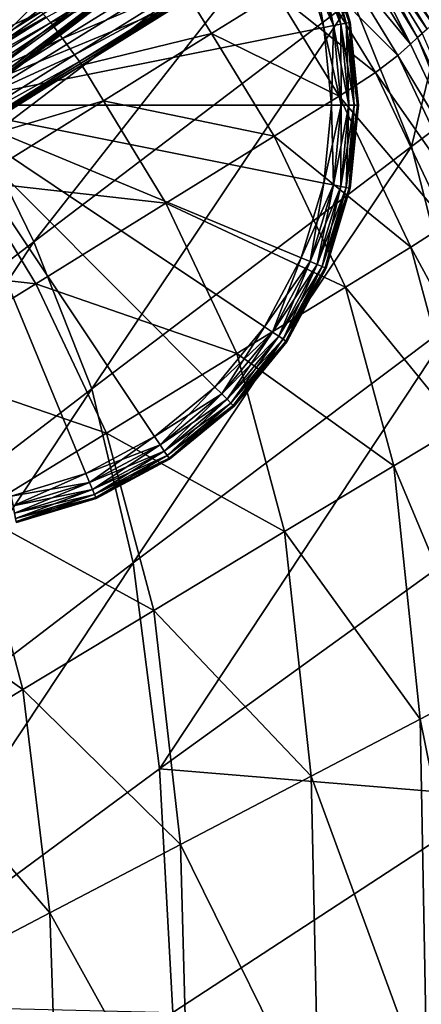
# Model space of a CAD drawing. Header units: millimetres. Extents: x 2387 to 13955, y -4964 to 364.
# Tile 347 of 656: x 7017 to 7051, y -4481 to -4397. Entities that reach past the tile are written whole.
import ezdxf

# ---------------------------------------------------------------- set-up
doc = ezdxf.new("R2010")
doc.units = ezdxf.units.MM
doc.header["$MEASUREMENT"] = 0
doc.layers.add('Predefinito', color=7, linetype='Continuous', true_color=0x000000)

msp = doc.modelspace()

# ---------------------------------------------------------------- linework, layer by layer
at = {"layer": 'Predefinito'}
for points in [[(7015.987, -4371.096), (7022.366, -4373.031), (7009.354, -4404.446)], [(7022.366, -4373.031, 12), (7015.987, -4371.096, 12), (7009.354, -4404.446, 12)], [(7022.366, -4373.031), (7028.245, -4376.173), (7009.354, -4404.446)], [(7028.245, -4376.173, 12), (7022.366, -4373.031, 12), (7009.354, -4404.446, 12)], [(7028.245, -4376.173), (7033.398, -4380.402), (7009.354, -4404.446)], [(7033.398, -4380.402, 12), (7028.245, -4376.173, 12), (7009.354, -4404.446, 12)], [(7005.785, -4396.992, 608.036), (7006.214, -4397.57, 608.068), (7033.453, -4376.888, 730.443)], [(7034.691, -4378.108, 730.455), (7033.453, -4376.888, 730.443), (7006.214, -4397.57, 608.068)], [(7006.214, -4397.57, 608.068), (7007.451, -4398.791, 608.078), (7034.691, -4378.108, 730.455)], [(7036.154, -4379.07, 730.364), (7034.691, -4378.108, 730.455), (7007.451, -4398.791, 608.078)], [(7008.919, -4399.749, 608), (7010.038, -4399.539, 607.764), (7037.261, -4378.871, 730.091)], [(7037.261, -4378.871, 730.091), (7036.154, -4379.07, 730.364), (7008.919, -4399.749, 608)], [(7010.038, -4399.539, 607.764), (7010.52, -4399.153, 607.606), (7037.735, -4378.492, 729.908)], [(7037.735, -4378.492, 729.908), (7037.261, -4378.871, 730.091), (7010.038, -4399.539, 607.764)], [(7036.966, -4379.989, 730.364), (7037.3, -4378.916, 730.091), (7010.078, -4399.584, 607.764)], [(7010.52, -4399.153, 607.606), (7010.078, -4399.584, 607.764), (7037.3, -4378.916, 730.091)], [(7037.3, -4378.916, 730.091), (7037.735, -4378.492, 729.908), (7010.52, -4399.153, 607.606)], [(7007.451, -4398.791, 608.078), (7008.919, -4399.749, 608), (7036.154, -4379.07, 730.364)], [(7033.398, -4380.402), (7037.627, -4385.555), (7009.354, -4404.446)], [(7037.627, -4385.555, 12), (7033.398, -4380.402, 12), (7009.354, -4404.446, 12)], [(7037.741, -4381.56, 730.456), (7036.966, -4379.989, 730.364), (7009.731, -4400.668, 608)], [(7010.078, -4399.584, 607.764), (7009.731, -4400.668, 608), (7036.966, -4379.989, 730.364)], [(7009.731, -4400.668, 608), (7010.501, -4402.243, 608.078), (7037.741, -4381.56, 730.456)], [(7038.799, -4382.94, 730.443), (7037.741, -4381.56, 730.456), (7010.501, -4402.243, 608.078)], [(7010.501, -4402.243, 608.078), (7011.56, -4403.622, 608.068), (7038.799, -4382.94, 730.443)], [(7039.318, -4383.438, 730.405), (7038.799, -4382.94, 730.443), (7011.56, -4403.622, 608.068)], [(7011.56, -4403.622, 608.068), (7012.08, -4404.119, 608.035), (7039.318, -4383.438, 730.405)], [(7039.493, -4383.543, 730.38), (7039.318, -4383.438, 730.405), (7012.08, -4404.119, 608.035)], [(7012.08, -4404.119, 608.035), (7012.257, -4404.224, 608.013), (7039.493, -4383.543, 730.38)], [(7039.522, -4383.746, 730.405), (7039.493, -4383.543, 730.38), (7012.257, -4404.224, 608.013)], [(7012.257, -4404.224, 608.013), (7012.285, -4404.427, 608.035), (7039.522, -4383.746, 730.405)], [(7040.909, -4386.787, 730.443), (7039.522, -4383.746, 730.405), (7012.285, -4404.427, 608.035)], [(7037.627, -4385.555), (7040.769, -4391.433), (7009.354, -4404.446)], [(7040.769, -4391.433, 12), (7037.627, -4385.555, 12), (7009.354, -4404.446, 12)], [(7012.285, -4404.427, 608.035), (7013.67, -4407.47, 608.068), (7040.909, -4386.787, 730.443)], [(7040.909, -4386.787, 730.443), (7013.67, -4407.47, 608.068), (7017.919, -4416.093, 608.078)], [(7017.919, -4416.093, 608.078), (7045.159, -4395.411, 730.455), (7040.909, -4386.787, 730.443)], [(7055.063, -4387.897, 775.663), (7045.159, -4395.411, 730.455), (7050.202, -4407.967, 730.455)], [(7050.202, -4407.967, 730.455), (7060.216, -4400.453, 775.663), (7055.063, -4387.897, 775.663)], [(7046.107, -4389.136, 13.471), (7046.584, -4388.708, 13.423), (7052, -4397.519, 13.384)], [(7052.565, -4397.014, 13.477), (7052, -4397.519, 13.384), (7046.584, -4388.708, 13.423)], [(7050.099, -4399.223, 12.873), (7044.706, -4390.403, 12.917), (7045.307, -4389.856, 13.256)], [(7050.703, -4398.672, 13.212), (7045.307, -4389.856, 13.256), (7045.689, -4389.51, 13.477)], [(7045.307, -4389.856, 13.256), (7050.703, -4398.672, 13.212), (7050.099, -4399.223, 12.873)], [(7045.689, -4389.51, 13.477), (7046.107, -4389.136, 13.471), (7051.515, -4397.945, 13.43)], [(7051.515, -4397.945, 13.43), (7051.089, -4398.321, 13.434), (7045.689, -4389.51, 13.477)], [(7045.689, -4389.51, 13.477), (7051.089, -4398.321, 13.434), (7050.703, -4398.672, 13.212)], [(7052, -4397.519, 13.384), (7051.515, -4397.945, 13.43), (7046.107, -4389.136, 13.471)], [(7042.131, -4390.869, 0.32), (7042.556, -4390.693, 0.72), (7044.601, -4397.435, 0.72)], [(7042.556, -4390.693, 11.28), (7042.131, -4390.869, 11.68), (7044.15, -4397.525, 11.68)], [(7042.556, -4390.693, 0.72), (7042.812, -4390.587, 1.28), (7044.872, -4397.381, 1.28)], [(7042.812, -4390.587, 10.72), (7042.556, -4390.693, 11.28), (7044.601, -4397.435, 11.28)], [(7044.872, -4397.381, 1.28), (7044.601, -4397.435, 0.72), (7042.556, -4390.693, 0.72)], [(7044.15, -4397.525, 11.68), (7044.601, -4397.435, 11.28), (7042.556, -4390.693, 11.28)], [(7042.812, -4390.587, 1.28), (7042.897, -4390.552, 2), (7044.963, -4397.363, 2)], [(7042.897, -4390.552, 10), (7042.812, -4390.587, 10.72), (7044.872, -4397.381, 10.72)], [(7044.963, -4397.363, 2), (7044.872, -4397.381, 1.28), (7042.812, -4390.587, 1.28)], [(7044.601, -4397.435, 11.28), (7044.872, -4397.381, 10.72), (7042.812, -4390.587, 10.72)], [(7044.963, -4397.363, 2), (7042.897, -4390.552, 2), (7042.897, -4390.552, 6)], [(7042.897, -4390.552, 6), (7044.963, -4397.363, 6), (7044.963, -4397.363, 2)], [(7044.963, -4397.363, 6), (7042.897, -4390.552, 6), (7042.897, -4390.552, 10)], [(7042.897, -4390.552, 10), (7044.963, -4397.363, 10), (7044.963, -4397.363, 6)], [(7044.872, -4397.381, 10.72), (7044.963, -4397.363, 10), (7042.897, -4390.552, 10)], [(7043.629, -4391.38, 12.568), (7044.706, -4390.403, 12.917), (7050.099, -4399.223, 12.873)], [(7040.769, -4391.433), (7042.704, -4397.812), (7009.354, -4404.446)], [(7042.704, -4397.812, 12), (7040.769, -4391.433, 12), (7009.354, -4404.446, 12)], [(7040.769, -4391.433), (7041.535, -4391.116, 0.08), (7043.517, -4397.651, 0.08)], [(7041.535, -4391.116, 11.92), (7040.769, -4391.433, 12), (7042.704, -4397.812, 12)], [(7043.517, -4397.651, 0.08), (7042.704, -4397.812), (7040.769, -4391.433)], [(7041.535, -4391.116, 0.08), (7042.131, -4390.869, 0.32), (7044.15, -4397.525, 0.32)], [(7042.131, -4390.869, 11.68), (7041.535, -4391.116, 11.92), (7043.517, -4397.651, 11.92)], [(7044.15, -4397.525, 0.32), (7043.517, -4397.651, 0.08), (7041.535, -4391.116, 0.08)], [(7042.704, -4397.812, 12), (7043.517, -4397.651, 11.92), (7041.535, -4391.116, 11.92)], [(7041.722, -4392.848, 12.303), (7043.629, -4391.38, 12.568), (7049.021, -4400.194, 12.524)], [(7044.601, -4397.435, 0.72), (7044.15, -4397.525, 0.32), (7042.131, -4390.869, 0.32)], [(7043.517, -4397.651, 11.92), (7044.15, -4397.525, 11.68), (7042.131, -4390.869, 11.68)], [(7050.099, -4399.223, 12.873), (7049.021, -4400.194, 12.524), (7043.629, -4391.38, 12.568)], [(7028.569, -4391.649, 12.487), (7019.366, -4397.392, 12.487), (7018.992, -4396.943, 13.435)], [(7019.366, -4397.392, 12.487), (7028.569, -4391.649, 12.487), (7029.592, -4393.003, 12.171)], [(7029.592, -4393.003, 12.171), (7020.381, -4398.753, 12.171), (7019.366, -4397.392, 12.487)], [(7020.381, -4398.753, 12.171), (7029.592, -4393.003, 12.171), (7030.62, -4394.404, 12.214)], [(7038.627, -4394.868, 12.214), (7041.722, -4392.848, 12.303), (7047.108, -4401.652, 12.259)], [(7049.021, -4400.194, 12.524), (7047.108, -4401.652, 12.259), (7041.722, -4392.848, 12.303)], [(7005.016, -4401.007, 12.214), (7016.069, -4394.104, 12.214), (7017.33, -4395.297, 12.171)], [(7030.62, -4394.404, 12.214), (7021.409, -4400.154, 12.214), (7020.381, -4398.753, 12.171)], [(7021.409, -4400.154, 12.214), (7030.62, -4394.404, 12.214), (7031.029, -4394.975, 12.345)], [(7038.627, -4394.868, 12.214), (7033.094, -4398.313, 12.214), (7031.237, -4395.284, 12.345)], [(7033.094, -4398.313, 12.214), (7038.627, -4394.868, 12.214), (7044.003, -4403.662, 12.171)], [(7047.108, -4401.652, 12.259), (7044.003, -4403.662, 12.171), (7038.627, -4394.868, 12.214)], [(7017.33, -4395.297, 12.171), (7006.278, -4402.199, 12.171), (7005.016, -4401.007, 12.214)], [(7006.278, -4402.199, 12.171), (7017.33, -4395.297, 12.171), (7018.553, -4396.471, 12.487)], [(7045.159, -4395.411, 730.455), (7017.919, -4416.093, 608.078), (7022.885, -4428.649, 608.078)], [(7031.029, -4394.975, 12.345), (7021.821, -4400.723, 12.345), (7021.409, -4400.154, 12.214)], [(7021.821, -4400.723, 12.345), (7031.029, -4394.975, 12.345), (7031.131, -4395.131, 12.432)], [(7031.131, -4395.131, 12.432), (7021.925, -4400.877, 12.432), (7021.821, -4400.723, 12.345)], [(7021.925, -4400.877, 12.432), (7031.131, -4395.131, 12.432), (7031.237, -4395.284, 12.345)], [(7031.237, -4395.284, 12.345), (7022.028, -4401.032, 12.345), (7021.925, -4400.877, 12.432)], [(7022.028, -4401.032, 12.345), (7031.237, -4395.284, 12.345), (7033.094, -4398.313, 12.214)], [(7022.885, -4428.649, 608.078), (7050.202, -4407.967, 730.455), (7045.159, -4395.411, 730.455)], [(7018.553, -4396.471, 12.487), (7007.51, -4403.364, 12.487), (7006.278, -4402.199, 12.171)], [(7007.51, -4403.364, 12.487), (7018.553, -4396.471, 12.487), (7018.952, -4396.898, 13.435)], [(7018.952, -4396.898, 13.435), (7007.936, -4403.766, 13.435), (7007.51, -4403.364, 12.487)], [(7007.936, -4403.766, 13.435), (7018.952, -4396.898, 13.435), (7018.956, -4396.935, 14.068)], [(7018.956, -4396.935, 14.068), (7007.957, -4403.788, 14.068), (7007.936, -4403.766, 13.435)], [(7007.957, -4403.788, 14.068), (7018.956, -4396.935, 14.068), (7018.992, -4396.943, 13.435)], [(7018.992, -4396.943, 13.435), (7007.976, -4403.811, 13.435), (7007.957, -4403.788, 14.068)], [(7007.976, -4403.811, 13.435), (7018.992, -4396.943, 13.435), (7019.366, -4397.392, 12.487)], [(7019.366, -4397.392, 12.487), (7008.323, -4404.284, 12.487), (7007.976, -4403.811, 13.435)], [(7008.323, -4404.284, 12.487), (7019.366, -4397.392, 12.487), (7020.381, -4398.753, 12.171)], [(7044.601, -4397.435, 0.72), (7044.872, -4397.381, 1.28), (7045.568, -4404.446, 1.28)], [(7044.872, -4397.381, 10.72), (7044.601, -4397.435, 11.28), (7045.292, -4404.446, 11.28)], [(7044.872, -4397.381, 1.28), (7044.963, -4397.363, 2), (7045.66, -4404.446, 2)], [(7044.963, -4397.363, 10), (7044.872, -4397.381, 10.72), (7045.568, -4404.446, 10.72)], [(7045.66, -4404.446, 2), (7045.568, -4404.446, 1.28), (7044.872, -4397.381, 1.28)], [(7045.292, -4404.446, 11.28), (7045.568, -4404.446, 10.72), (7044.872, -4397.381, 10.72)], [(7045.66, -4404.446, 2), (7044.963, -4397.363, 2), (7044.963, -4397.363, 6)], [(7044.963, -4397.363, 6), (7045.66, -4404.446, 6), (7045.66, -4404.446, 2)], [(7045.66, -4404.446, 6), (7044.963, -4397.363, 6), (7044.963, -4397.363, 10)], [(7044.963, -4397.363, 10), (7045.66, -4404.446, 10), (7045.66, -4404.446, 6)], [(7045.568, -4404.446, 10.72), (7045.66, -4404.446, 10), (7044.963, -4397.363, 10)], [(7042.704, -4397.812), (7043.357, -4404.446), (7009.354, -4404.446)], [(7043.357, -4404.446, 12), (7042.704, -4397.812, 12), (7009.354, -4404.446, 12)], [(7042.704, -4397.812), (7043.517, -4397.651, 0.08), (7044.186, -4404.446, 0.08)], [(7043.517, -4397.651, 11.92), (7042.704, -4397.812, 12), (7043.357, -4404.446, 12)], [(7044.186, -4404.446, 0.08), (7043.357, -4404.446), (7042.704, -4397.812)], [(7043.357, -4404.446, 12), (7044.186, -4404.446, 11.92), (7043.517, -4397.651, 11.92)], [(7043.517, -4397.651, 0.08), (7044.15, -4397.525, 0.32), (7044.831, -4404.446, 0.32)], [(7044.15, -4397.525, 11.68), (7043.517, -4397.651, 11.92), (7044.186, -4404.446, 11.92)], [(7044.831, -4404.446, 0.32), (7044.186, -4404.446, 0.08), (7043.517, -4397.651, 0.08)], [(7044.15, -4397.525, 0.32), (7044.601, -4397.435, 0.72), (7045.292, -4404.446, 0.72)], [(7044.601, -4397.435, 11.28), (7044.15, -4397.525, 11.68), (7044.831, -4404.446, 11.68)], [(7045.292, -4404.446, 0.72), (7044.831, -4404.446, 0.32), (7044.15, -4397.525, 0.32)], [(7044.186, -4404.446, 11.92), (7044.831, -4404.446, 11.68), (7044.15, -4397.525, 11.68)], [(7045.568, -4404.446, 1.28), (7045.292, -4404.446, 0.72), (7044.601, -4397.435, 0.72)], [(7044.831, -4404.446, 11.68), (7045.292, -4404.446, 11.28), (7044.601, -4397.435, 11.28)], [(7020.381, -4398.753, 12.171), (7009.328, -4405.653, 12.171), (7008.323, -4404.284, 12.487)], [(7009.328, -4405.653, 12.171), (7020.381, -4398.753, 12.171), (7021.409, -4400.154, 12.214)], [(7033.094, -4398.313, 12.214), (7023.871, -4404.054, 12.214), (7022.028, -4401.032, 12.345)], [(7023.871, -4404.054, 12.214), (7033.094, -4398.313, 12.214), (7038.45, -4407.093, 12.171)], [(7044.003, -4403.662, 12.171), (7038.45, -4407.093, 12.171), (7033.094, -4398.313, 12.214)], [(7056.233, -4412.16, 12.867), (7050.099, -4399.223, 12.873), (7050.703, -4398.672, 13.212)], [(7056.844, -4411.603, 13.208), (7050.703, -4398.672, 13.212), (7051.089, -4398.321, 13.434)], [(7050.703, -4398.672, 13.212), (7056.844, -4411.603, 13.208), (7056.233, -4412.16, 12.867)], [(7049.021, -4400.194, 12.524), (7050.099, -4399.223, 12.873), (7056.233, -4412.16, 12.867)], [(7021.409, -4400.154, 12.214), (7010.356, -4407.053, 12.214), (7009.328, -4405.653, 12.171)], [(7010.356, -4407.053, 12.214), (7021.409, -4400.154, 12.214), (7021.821, -4400.723, 12.345)], [(7021.821, -4400.723, 12.345), (7010.772, -4407.619, 12.345), (7010.356, -4407.053, 12.214)], [(7010.772, -4407.619, 12.345), (7021.821, -4400.723, 12.345), (7021.925, -4400.877, 12.432)], [(7047.108, -4401.652, 12.259), (7049.021, -4400.194, 12.524), (7055.157, -4413.119, 12.52)], [(7056.233, -4412.16, 12.867), (7055.157, -4413.119, 12.52), (7049.021, -4400.194, 12.524)], [(7060.216, -4400.453, 775.663), (7050.202, -4407.967, 730.455), (7053.97, -4422.808, 730.455)], [(7021.925, -4400.877, 12.432), (7010.878, -4407.772, 12.432), (7010.772, -4407.619, 12.345)], [(7010.878, -4407.772, 12.432), (7021.925, -4400.877, 12.432), (7022.028, -4401.032, 12.345)], [(7022.028, -4401.032, 12.345), (7010.978, -4407.929, 12.345), (7010.878, -4407.772, 12.432)], [(7010.978, -4407.929, 12.345), (7022.028, -4401.032, 12.345), (7023.871, -4404.054, 12.214)], [(7044.003, -4403.662, 12.171), (7047.108, -4401.652, 12.259), (7053.247, -4414.556, 12.258)], [(7055.157, -4413.119, 12.52), (7053.247, -4414.556, 12.258), (7047.108, -4401.652, 12.259)], [(7023.871, -4404.054, 12.214), (7012.805, -4410.944, 12.214), (7010.978, -4407.929, 12.345)], [(7012.805, -4410.944, 12.214), (7023.871, -4404.054, 12.214), (7029.196, -4412.81, 12.171)], [(7038.45, -4407.093, 12.171), (7029.196, -4412.81, 12.171), (7023.871, -4404.054, 12.214)], [(7038.45, -4407.093, 12.171), (7044.003, -4403.662, 12.171), (7050.133, -4416.548, 12.171)], [(7053.247, -4414.556, 12.258), (7050.133, -4416.548, 12.171), (7044.003, -4403.662, 12.171)], [(7022.366, -4435.861), (7015.987, -4437.797), (7009.354, -4404.446)], [(7028.245, -4432.719), (7022.366, -4435.861), (7009.354, -4404.446)], [(7033.398, -4428.49), (7028.245, -4432.719), (7009.354, -4404.446)], [(7037.627, -4423.338), (7033.398, -4428.49), (7009.354, -4404.446)], [(7040.769, -4417.459), (7037.627, -4423.338), (7009.354, -4404.446)], [(7042.704, -4411.08), (7040.769, -4417.459), (7009.354, -4404.446)], [(7043.357, -4404.446), (7042.704, -4411.08), (7009.354, -4404.446)], [(7015.987, -4437.797, 12), (7022.366, -4435.861, 12), (7009.354, -4404.446, 12)], [(7022.366, -4435.861, 12), (7028.245, -4432.719, 12), (7009.354, -4404.446, 12)], [(7028.245, -4432.719, 12), (7033.398, -4428.49, 12), (7009.354, -4404.446, 12)], [(7033.398, -4428.49, 12), (7037.627, -4423.338, 12), (7009.354, -4404.446, 12)], [(7037.627, -4423.338, 12), (7040.769, -4417.459, 12), (7009.354, -4404.446, 12)], [(7040.769, -4417.459, 12), (7042.704, -4411.08, 12), (7009.354, -4404.446, 12)], [(7042.704, -4411.08, 12), (7043.357, -4404.446, 12), (7009.354, -4404.446, 12)], [(7043.517, -4411.242, 0.08), (7042.704, -4411.08), (7043.357, -4404.446)], [(7042.704, -4411.08, 12), (7043.517, -4411.242, 11.92), (7044.186, -4404.446, 11.92)], [(7044.186, -4404.446, 11.92), (7043.357, -4404.446, 12), (7042.704, -4411.08, 12)], [(7043.357, -4404.446), (7044.186, -4404.446, 0.08), (7043.517, -4411.242, 0.08)], [(7044.15, -4411.367, 0.32), (7043.517, -4411.242, 0.08), (7044.186, -4404.446, 0.08)], [(7043.517, -4411.242, 11.92), (7044.15, -4411.367, 11.68), (7044.831, -4404.446, 11.68)], [(7044.831, -4404.446, 11.68), (7044.186, -4404.446, 11.92), (7043.517, -4411.242, 11.92)], [(7044.601, -4411.457, 0.72), (7044.15, -4411.367, 0.32), (7044.831, -4404.446, 0.32)], [(7044.186, -4404.446, 0.08), (7044.831, -4404.446, 0.32), (7044.15, -4411.367, 0.32)], [(7044.15, -4411.367, 11.68), (7044.601, -4411.457, 11.28), (7045.292, -4404.446, 11.28)], [(7045.292, -4404.446, 11.28), (7044.831, -4404.446, 11.68), (7044.15, -4411.367, 11.68)], [(7044.872, -4411.511, 1.28), (7044.601, -4411.457, 0.72), (7045.292, -4404.446, 0.72)], [(7044.831, -4404.446, 0.32), (7045.292, -4404.446, 0.72), (7044.601, -4411.457, 0.72)], [(7044.601, -4411.457, 11.28), (7044.872, -4411.511, 10.72), (7045.568, -4404.446, 10.72)], [(7045.568, -4404.446, 10.72), (7045.292, -4404.446, 11.28), (7044.601, -4411.457, 11.28)], [(7044.963, -4411.529, 2), (7044.872, -4411.511, 1.28), (7045.568, -4404.446, 1.28)], [(7044.872, -4411.511, 10.72), (7044.963, -4411.529, 10), (7045.66, -4404.446, 10)], [(7045.66, -4404.446, 10), (7045.568, -4404.446, 10.72), (7044.872, -4411.511, 10.72)], [(7045.292, -4404.446, 0.72), (7045.568, -4404.446, 1.28), (7044.872, -4411.511, 1.28)], [(7044.963, -4411.529, 2), (7045.66, -4404.446, 2), (7045.66, -4404.446, 6)], [(7045.66, -4404.446, 6), (7044.963, -4411.529, 6), (7044.963, -4411.529, 2)], [(7044.963, -4411.529, 6), (7045.66, -4404.446, 6), (7045.66, -4404.446, 10)], [(7045.66, -4404.446, 10), (7044.963, -4411.529, 10), (7044.963, -4411.529, 6)], [(7045.568, -4404.446, 1.28), (7045.66, -4404.446, 2), (7044.963, -4411.529, 2)], [(6990.826, -4436.776, 485.701), (7017.919, -4416.093, 608.078), (7013.67, -4407.47, 608.068)], [(7029.196, -4412.81, 12.171), (7038.45, -4407.093, 12.171), (7044.559, -4419.952, 12.171)], [(7050.133, -4416.548, 12.171), (7044.559, -4419.952, 12.171), (7038.45, -4407.093, 12.171)], [(7050.202, -4407.967, 730.455), (7022.885, -4428.649, 608.078), (7026.422, -4443.491, 608.078)], [(7026.422, -4443.491, 608.078), (7053.97, -4422.808, 730.455), (7050.202, -4407.967, 730.455)], [(7001.738, -4417.834, 12.214), (7012.805, -4410.944, 12.214), (7018.091, -4419.67, 12.171)], [(7029.196, -4412.81, 12.171), (7018.091, -4419.67, 12.171), (7012.805, -4410.944, 12.214)], [(7041.535, -4417.776, 0.08), (7040.769, -4417.459), (7042.704, -4411.08)], [(7043.517, -4411.242, 11.92), (7042.704, -4411.08, 12), (7040.769, -4417.459, 12)], [(7040.769, -4417.459, 12), (7041.535, -4417.776, 11.92), (7043.517, -4411.242, 11.92)], [(7042.704, -4411.08), (7043.517, -4411.242, 0.08), (7041.535, -4417.776, 0.08)], [(7042.131, -4418.023, 0.32), (7041.535, -4417.776, 0.08), (7043.517, -4411.242, 0.08)], [(7044.15, -4411.367, 11.68), (7043.517, -4411.242, 11.92), (7041.535, -4417.776, 11.92)], [(7041.535, -4417.776, 11.92), (7042.131, -4418.023, 11.68), (7044.15, -4411.367, 11.68)], [(7043.517, -4411.242, 0.08), (7044.15, -4411.367, 0.32), (7042.131, -4418.023, 0.32)], [(7042.556, -4418.199, 0.72), (7042.131, -4418.023, 0.32), (7044.15, -4411.367, 0.32)], [(7044.601, -4411.457, 11.28), (7044.15, -4411.367, 11.68), (7042.131, -4418.023, 11.68)], [(7042.131, -4418.023, 11.68), (7042.556, -4418.199, 11.28), (7044.601, -4411.457, 11.28)], [(7044.15, -4411.367, 0.32), (7044.601, -4411.457, 0.72), (7042.556, -4418.199, 0.72)], [(7042.812, -4418.305, 1.28), (7042.556, -4418.199, 0.72), (7044.601, -4411.457, 0.72)], [(7044.872, -4411.511, 10.72), (7044.601, -4411.457, 11.28), (7042.556, -4418.199, 11.28)], [(7042.556, -4418.199, 11.28), (7042.812, -4418.305, 10.72), (7044.872, -4411.511, 10.72)], [(7044.601, -4411.457, 0.72), (7044.872, -4411.511, 1.28), (7042.812, -4418.305, 1.28)], [(7042.897, -4418.34, 2), (7042.812, -4418.305, 1.28), (7044.872, -4411.511, 1.28)], [(7044.963, -4411.529, 10), (7044.872, -4411.511, 10.72), (7042.812, -4418.305, 10.72)], [(7042.812, -4418.305, 10.72), (7042.897, -4418.34, 10), (7044.963, -4411.529, 10)], [(7044.872, -4411.511, 1.28), (7044.963, -4411.529, 2), (7042.897, -4418.34, 2)], [(7042.897, -4418.34, 2), (7044.963, -4411.529, 2), (7044.963, -4411.529, 6)], [(7044.963, -4411.529, 6), (7042.897, -4418.34, 6), (7042.897, -4418.34, 2)], [(7042.897, -4418.34, 6), (7044.963, -4411.529, 6), (7044.963, -4411.529, 10)], [(7044.963, -4411.529, 10), (7042.897, -4418.34, 10), (7042.897, -4418.34, 6)], [(7018.091, -4419.67, 12.171), (7029.196, -4412.81, 12.171), (7035.268, -4425.625, 12.171)], [(7044.559, -4419.952, 12.171), (7035.268, -4425.625, 12.171), (7029.196, -4412.81, 12.171)], [(7050.133, -4416.548, 12.171), (7053.247, -4414.556, 12.258), (7057.378, -4429.888, 12.256)], [(7017.919, -4416.093, 608.078), (6990.826, -4436.776, 485.701), (6995.866, -4449.332, 485.701)], [(6995.866, -4449.332, 485.701), (7022.885, -4428.649, 608.078), (7017.919, -4416.093, 608.078)], [(7044.559, -4419.952, 12.171), (7050.133, -4416.548, 12.171), (7054.259, -4431.853, 12.171)], [(7057.378, -4429.888, 12.256), (7054.259, -4431.853, 12.171), (7050.133, -4416.548, 12.171)], [(7038.316, -4423.798, 0.08), (7037.627, -4423.338), (7040.769, -4417.459)], [(7041.535, -4417.776, 11.92), (7040.769, -4417.459, 12), (7037.627, -4423.338, 12)], [(7040.769, -4417.459), (7041.535, -4417.776, 0.08), (7038.316, -4423.798, 0.08)], [(7018.091, -4419.67, 12.171), (7006.986, -4426.531, 12.171), (7001.738, -4417.834, 12.214)], [(7037.627, -4423.338, 12), (7038.316, -4423.798, 11.92), (7041.535, -4417.776, 11.92)], [(7038.852, -4424.156, 0.32), (7038.316, -4423.798, 0.08), (7041.535, -4417.776, 0.08)], [(7042.131, -4418.023, 11.68), (7041.535, -4417.776, 11.92), (7038.316, -4423.798, 11.92)], [(7038.316, -4423.798, 11.92), (7038.852, -4424.156, 11.68), (7042.131, -4418.023, 11.68)], [(7041.535, -4417.776, 0.08), (7042.131, -4418.023, 0.32), (7038.852, -4424.156, 0.32)], [(7039.235, -4424.412, 0.72), (7038.852, -4424.156, 0.32), (7042.131, -4418.023, 0.32)], [(7042.556, -4418.199, 11.28), (7042.131, -4418.023, 11.68), (7038.852, -4424.156, 11.68)], [(7038.852, -4424.156, 11.68), (7039.235, -4424.412, 11.28), (7042.556, -4418.199, 11.28)], [(7042.131, -4418.023, 0.32), (7042.556, -4418.199, 0.72), (7039.235, -4424.412, 0.72)], [(7039.465, -4424.566, 1.28), (7039.235, -4424.412, 0.72), (7042.556, -4418.199, 0.72)], [(7042.812, -4418.305, 10.72), (7042.556, -4418.199, 11.28), (7039.235, -4424.412, 11.28)], [(7039.235, -4424.412, 11.28), (7039.465, -4424.566, 10.72), (7042.812, -4418.305, 10.72)], [(7042.556, -4418.199, 0.72), (7042.812, -4418.305, 1.28), (7039.465, -4424.566, 1.28)], [(7039.542, -4424.617, 2), (7039.465, -4424.566, 1.28), (7042.812, -4418.305, 1.28)], [(7042.897, -4418.34, 10), (7042.812, -4418.305, 10.72), (7039.465, -4424.566, 10.72)], [(7039.465, -4424.566, 10.72), (7039.542, -4424.617, 10), (7042.897, -4418.34, 10)], [(7042.812, -4418.305, 1.28), (7042.897, -4418.34, 2), (7039.542, -4424.617, 2)], [(7039.542, -4424.617, 2), (7042.897, -4418.34, 2), (7042.897, -4418.34, 6)], [(7042.897, -4418.34, 6), (7039.542, -4424.617, 6), (7039.542, -4424.617, 2)], [(7039.542, -4424.617, 6), (7042.897, -4418.34, 6), (7042.897, -4418.34, 10)], [(7042.897, -4418.34, 10), (7039.542, -4424.617, 10), (7039.542, -4424.617, 6)], [(7006.986, -4426.531, 12.171), (7018.091, -4419.67, 12.171), (7024.12, -4432.433, 12.171)], [(7035.268, -4425.625, 12.171), (7024.12, -4432.433, 12.171), (7018.091, -4419.67, 12.171)], [(7035.268, -4425.625, 12.171), (7044.559, -4419.952, 12.171), (7048.67, -4435.218, 12.171)], [(7054.259, -4431.853, 12.171), (7048.67, -4435.218, 12.171), (7044.559, -4419.952, 12.171)], [(7053.97, -4422.808, 730.455), (7026.422, -4443.491, 608.078), (7028.675, -4461.077, 608.077)], [(7028.675, -4461.077, 608.077), (7056.535, -4440.968, 730.45), (7053.97, -4422.808, 730.455)], [(7033.984, -4429.077, 0.08), (7033.398, -4428.49), (7037.627, -4423.338)], [(7038.316, -4423.798, 11.92), (7037.627, -4423.338, 12), (7033.398, -4428.49, 12)], [(7037.627, -4423.338), (7038.316, -4423.798, 0.08), (7033.984, -4429.077, 0.08)], [(7033.398, -4428.49, 12), (7033.984, -4429.077, 11.92), (7038.316, -4423.798, 11.92)], [(7034.44, -4429.533, 0.32), (7033.984, -4429.077, 0.08), (7038.316, -4423.798, 0.08)], [(7038.852, -4424.156, 11.68), (7038.316, -4423.798, 11.92), (7033.984, -4429.077, 11.92)], [(7033.984, -4429.077, 11.92), (7034.44, -4429.533, 11.68), (7038.852, -4424.156, 11.68)], [(7038.316, -4423.798, 0.08), (7038.852, -4424.156, 0.32), (7034.44, -4429.533, 0.32)], [(7034.766, -4429.858, 0.72), (7034.44, -4429.533, 0.32), (7038.852, -4424.156, 0.32)], [(7039.235, -4424.412, 11.28), (7038.852, -4424.156, 11.68), (7034.44, -4429.533, 11.68)], [(7038.852, -4424.156, 0.32), (7039.235, -4424.412, 0.72), (7034.766, -4429.858, 0.72)], [(7034.44, -4429.533, 11.68), (7034.766, -4429.858, 11.28), (7039.235, -4424.412, 11.28)], [(7034.961, -4430.054, 1.28), (7034.766, -4429.858, 0.72), (7039.235, -4424.412, 0.72)], [(7039.465, -4424.566, 10.72), (7039.235, -4424.412, 11.28), (7034.766, -4429.858, 11.28)], [(7034.766, -4429.858, 11.28), (7034.961, -4430.054, 10.72), (7039.465, -4424.566, 10.72)], [(7039.235, -4424.412, 0.72), (7039.465, -4424.566, 1.28), (7034.961, -4430.054, 1.28)], [(7035.026, -4430.119, 2), (7034.961, -4430.054, 1.28), (7039.465, -4424.566, 1.28)], [(7039.542, -4424.617, 10), (7039.465, -4424.566, 10.72), (7034.961, -4430.054, 10.72)], [(7034.961, -4430.054, 10.72), (7035.026, -4430.119, 10), (7039.542, -4424.617, 10)], [(7039.465, -4424.566, 1.28), (7039.542, -4424.617, 2), (7035.026, -4430.119, 2)], [(7035.026, -4430.119, 2), (7039.542, -4424.617, 2), (7039.542, -4424.617, 6)], [(7039.542, -4424.617, 6), (7035.026, -4430.119, 6), (7035.026, -4430.119, 2)], [(7035.026, -4430.119, 6), (7039.542, -4424.617, 6), (7039.542, -4424.617, 10)], [(7039.542, -4424.617, 10), (7035.026, -4430.119, 10), (7035.026, -4430.119, 6)], [(7024.12, -4432.433, 12.171), (7035.268, -4425.625, 12.171), (7039.354, -4440.827, 12.171)], [(7048.67, -4435.218, 12.171), (7039.354, -4440.827, 12.171), (7035.268, -4425.625, 12.171)], [(7024.12, -4432.433, 12.171), (7012.971, -4439.241, 12.171), (7006.986, -4426.531, 12.171)], [(7028.706, -4433.409, 0.08), (7028.245, -4432.719), (7033.398, -4428.49)], [(7033.984, -4429.077, 11.92), (7033.398, -4428.49, 12), (7028.245, -4432.719, 12)], [(7033.398, -4428.49), (7033.984, -4429.077, 0.08), (7028.706, -4433.409, 0.08)], [(7022.885, -4428.649, 608.078), (6995.866, -4449.332, 485.701), (6999.338, -4464.173, 485.702)], [(6999.338, -4464.173, 485.702), (7026.422, -4443.491, 608.078), (7022.885, -4428.649, 608.078)], [(7028.245, -4432.719, 12), (7028.706, -4433.409, 11.92), (7033.984, -4429.077, 11.92)], [(7029.064, -4433.945, 0.32), (7028.706, -4433.409, 0.08), (7033.984, -4429.077, 0.08)], [(7034.44, -4429.533, 11.68), (7033.984, -4429.077, 11.92), (7028.706, -4433.409, 11.92)], [(7033.984, -4429.077, 0.08), (7034.44, -4429.533, 0.32), (7029.064, -4433.945, 0.32)], [(7028.706, -4433.409, 11.92), (7029.064, -4433.945, 11.68), (7034.44, -4429.533, 11.68)], [(7029.32, -4434.328, 0.72), (7029.064, -4433.945, 0.32), (7034.44, -4429.533, 0.32)], [(7034.766, -4429.858, 11.28), (7034.44, -4429.533, 11.68), (7029.064, -4433.945, 11.68)], [(7029.064, -4433.945, 11.68), (7029.32, -4434.328, 11.28), (7034.766, -4429.858, 11.28)], [(7034.44, -4429.533, 0.32), (7034.766, -4429.858, 0.72), (7029.32, -4434.328, 0.72)], [(7029.473, -4434.558, 1.28), (7029.32, -4434.328, 0.72), (7034.766, -4429.858, 0.72)], [(7034.961, -4430.054, 10.72), (7034.766, -4429.858, 11.28), (7029.32, -4434.328, 11.28)], [(7029.32, -4434.328, 11.28), (7029.473, -4434.558, 10.72), (7034.961, -4430.054, 10.72)], [(7034.766, -4429.858, 0.72), (7034.961, -4430.054, 1.28), (7029.473, -4434.558, 1.28)], [(7029.525, -4434.634, 2), (7029.473, -4434.558, 1.28), (7034.961, -4430.054, 1.28)], [(7035.026, -4430.119, 10), (7034.961, -4430.054, 10.72), (7029.473, -4434.558, 10.72)], [(7029.473, -4434.558, 10.72), (7029.525, -4434.634, 10), (7035.026, -4430.119, 10)], [(7034.961, -4430.054, 1.28), (7035.026, -4430.119, 2), (7029.525, -4434.634, 2)], [(7029.525, -4434.634, 2), (7035.026, -4430.119, 2), (7035.026, -4430.119, 6)], [(7035.026, -4430.119, 6), (7029.525, -4434.634, 6), (7029.525, -4434.634, 2)], [(7029.525, -4434.634, 6), (7035.026, -4430.119, 6), (7035.026, -4430.119, 10)], [(7035.026, -4430.119, 10), (7029.525, -4434.634, 10), (7029.525, -4434.634, 6)], [(7048.67, -4435.218, 12.171), (7054.259, -4431.853, 12.171), (7056.522, -4453.909, 12.171)], [(7012.971, -4439.241, 12.171), (7024.12, -4432.433, 12.171), (7028.175, -4447.557, 12.171)], [(7039.354, -4440.827, 12.171), (7028.175, -4447.557, 12.171), (7024.12, -4432.433, 12.171)], [(7022.684, -4436.627, 0.08), (7022.366, -4435.861), (7028.245, -4432.719)], [(7028.706, -4433.409, 11.92), (7028.245, -4432.719, 12), (7022.366, -4435.861, 12)], [(7022.366, -4435.861, 12), (7022.684, -4436.627, 11.92), (7028.706, -4433.409, 11.92)], [(7028.245, -4432.719), (7028.706, -4433.409, 0.08), (7022.684, -4436.627, 0.08)], [(7022.93, -4437.223, 0.32), (7022.684, -4436.627, 0.08), (7028.706, -4433.409, 0.08)], [(7029.064, -4433.945, 11.68), (7028.706, -4433.409, 11.92), (7022.684, -4436.627, 11.92)], [(7028.706, -4433.409, 0.08), (7029.064, -4433.945, 0.32), (7022.93, -4437.223, 0.32)], [(7022.684, -4436.627, 11.92), (7022.93, -4437.223, 11.68), (7029.064, -4433.945, 11.68)], [(7023.107, -4437.649, 0.72), (7022.93, -4437.223, 0.32), (7029.064, -4433.945, 0.32)], [(7029.32, -4434.328, 11.28), (7029.064, -4433.945, 11.68), (7022.93, -4437.223, 11.68)], [(7022.93, -4437.223, 11.68), (7023.107, -4437.649, 11.28), (7029.32, -4434.328, 11.28)], [(7029.064, -4433.945, 0.32), (7029.32, -4434.328, 0.72), (7023.107, -4437.649, 0.72)], [(7023.212, -4437.904, 1.28), (7023.107, -4437.649, 0.72), (7029.32, -4434.328, 0.72)], [(7029.473, -4434.558, 10.72), (7029.32, -4434.328, 11.28), (7023.107, -4437.649, 11.28)], [(7029.32, -4434.328, 0.72), (7029.473, -4434.558, 1.28), (7023.212, -4437.904, 1.28)], [(7023.107, -4437.649, 11.28), (7023.212, -4437.904, 10.72), (7029.473, -4434.558, 10.72)], [(7023.248, -4437.989, 2), (7023.212, -4437.904, 1.28), (7029.473, -4434.558, 1.28)], [(7029.525, -4434.634, 10), (7029.473, -4434.558, 10.72), (7023.212, -4437.904, 10.72)], [(7023.212, -4437.904, 10.72), (7023.248, -4437.989, 10), (7029.525, -4434.634, 10)], [(7029.473, -4434.558, 1.28), (7029.525, -4434.634, 2), (7023.248, -4437.989, 2)], [(7023.248, -4437.989, 2), (7029.525, -4434.634, 2), (7029.525, -4434.634, 6)], [(7029.525, -4434.634, 6), (7023.248, -4437.989, 6), (7023.248, -4437.989, 2)], [(7023.248, -4437.989, 6), (7029.525, -4434.634, 6), (7029.525, -4434.634, 10)], [(7029.525, -4434.634, 10), (7023.248, -4437.989, 10), (7023.248, -4437.989, 6)], [(7039.354, -4440.827, 12.171), (7048.67, -4435.218, 12.171), (7050.938, -4456.825, 12.171)], [(7056.522, -4453.909, 12.171), (7050.938, -4456.825, 12.171), (7048.67, -4435.218, 12.171)], [(7016.149, -4438.61, 0.08), (7015.987, -4437.797), (7022.366, -4435.861)], [(7022.684, -4436.627, 11.92), (7022.366, -4435.861, 12), (7015.987, -4437.797, 12)], [(7022.366, -4435.861), (7022.684, -4436.627, 0.08), (7016.149, -4438.61, 0.08)], [(7015.987, -4437.797, 12), (7016.149, -4438.61, 11.92), (7022.684, -4436.627, 11.92)], [(7016.275, -4439.242, 0.32), (7016.149, -4438.61, 0.08), (7022.684, -4436.627, 0.08)], [(7022.93, -4437.223, 11.68), (7022.684, -4436.627, 11.92), (7016.149, -4438.61, 11.92)], [(7022.684, -4436.627, 0.08), (7022.93, -4437.223, 0.32), (7016.275, -4439.242, 0.32)], [(7016.149, -4438.61, 11.92), (7016.275, -4439.242, 11.68), (7022.93, -4437.223, 11.68)], [(7016.365, -4439.694, 0.72), (7016.275, -4439.242, 0.32), (7022.93, -4437.223, 0.32)], [(7023.107, -4437.649, 11.28), (7022.93, -4437.223, 11.68), (7016.275, -4439.242, 11.68)], [(7016.275, -4439.242, 11.68), (7016.365, -4439.694, 11.28), (7023.107, -4437.649, 11.28)], [(7022.93, -4437.223, 0.32), (7023.107, -4437.649, 0.72), (7016.365, -4439.694, 0.72)], [(7016.419, -4439.965, 1.28), (7016.365, -4439.694, 0.72), (7023.107, -4437.649, 0.72)], [(7023.212, -4437.904, 10.72), (7023.107, -4437.649, 11.28), (7016.365, -4439.694, 11.28)], [(7023.107, -4437.649, 0.72), (7023.212, -4437.904, 1.28), (7016.419, -4439.965, 1.28)], [(7016.365, -4439.694, 11.28), (7016.419, -4439.965, 10.72), (7023.212, -4437.904, 10.72)], [(7016.437, -4440.055, 2), (7016.419, -4439.965, 1.28), (7023.212, -4437.904, 1.28)], [(7023.248, -4437.989, 10), (7023.212, -4437.904, 10.72), (7016.419, -4439.965, 10.72)], [(7016.419, -4439.965, 10.72), (7016.437, -4440.055, 10), (7023.248, -4437.989, 10)], [(7023.212, -4437.904, 1.28), (7023.248, -4437.989, 2), (7016.437, -4440.055, 2)], [(7016.437, -4440.055, 2), (7023.248, -4437.989, 2), (7023.248, -4437.989, 6)], [(7023.248, -4437.989, 6), (7016.437, -4440.055, 6), (7016.437, -4440.055, 2)], [(7016.437, -4440.055, 6), (7023.248, -4437.989, 6), (7023.248, -4437.989, 10)], [(7023.248, -4437.989, 10), (7016.437, -4440.055, 10), (7016.437, -4440.055, 6)], [(7003.681, -4444.915, 12.171), (7012.971, -4439.241, 12.171), (7016.996, -4454.288, 12.171)], [(7028.175, -4447.557, 12.171), (7016.996, -4454.288, 12.171), (7012.971, -4439.241, 12.171)], [(7028.175, -4447.557, 12.171), (7039.354, -4440.827, 12.171), (7041.632, -4461.686, 12.171)], [(7057.971, -4463.479, 730.436), (7056.535, -4440.968, 730.45), (7028.675, -4461.077, 608.077)], [(7050.938, -4456.825, 12.171), (7041.632, -4461.686, 12.171), (7039.354, -4440.827, 12.171)], [(7026.422, -4443.491, 608.078), (6999.338, -4464.173, 485.702), (7001.391, -4481.187, 485.704)], [(7001.391, -4481.187, 485.704), (7028.675, -4461.077, 608.077), (7026.422, -4443.491, 608.078)], [(7016.996, -4454.288, 12.171), (7007.68, -4459.897, 12.171), (7003.681, -4444.915, 12.171)], [(7016.996, -4454.288, 12.171), (7028.175, -4447.557, 12.171), (7030.464, -4467.519, 12.171)], [(7041.632, -4461.686, 12.171), (7030.464, -4467.519, 12.171), (7028.175, -4447.557, 12.171)], [(7007.68, -4459.897, 12.171), (7016.996, -4454.288, 12.171), (7019.296, -4473.352, 12.171)], [(7030.464, -4467.519, 12.171), (7019.296, -4473.352, 12.171), (7016.996, -4454.288, 12.171)], [(7050.938, -4456.825, 12.171), (7056.522, -4453.909, 12.171), (7057.06, -4487.047, 12.171)], [(7041.632, -4461.686, 12.171), (7050.938, -4456.825, 12.171), (7051.517, -4488.707, 12.171)], [(7057.06, -4487.047, 12.171), (7051.517, -4488.707, 12.171), (7050.938, -4456.825, 12.171)], [(7019.296, -4473.352, 12.171), (7009.99, -4478.213, 12.171), (7007.68, -4459.897, 12.171)], [(7029.788, -4481.869, 608.074), (7028.675, -4461.077, 608.077), (7001.391, -4481.187, 485.704)], [(7028.675, -4461.077, 608.077), (7029.788, -4481.869, 608.074), (7057.971, -4463.479, 730.436)], [(7030.464, -4467.519, 12.171), (7041.632, -4461.686, 12.171), (7042.28, -4491.474, 12.171)], [(7051.517, -4488.707, 12.171), (7042.28, -4491.474, 12.171), (7041.632, -4461.686, 12.171)], [(7058.699, -4495.499, 730.418), (7057.971, -4463.479, 730.436), (7029.788, -4481.869, 608.074)], [(7019.296, -4473.352, 12.171), (7030.464, -4467.519, 12.171), (7031.196, -4494.794, 12.171)], [(7042.28, -4491.474, 12.171), (7031.196, -4494.794, 12.171), (7030.464, -4467.519, 12.171)], [(7009.99, -4478.213, 12.171), (7019.296, -4473.352, 12.171), (7020.112, -4498.115, 12.171)], [(7031.196, -4494.794, 12.171), (7020.112, -4498.115, 12.171), (7019.296, -4473.352, 12.171)], [(7020.112, -4498.115, 12.171), (7010.875, -4500.882, 12.171), (7009.99, -4478.213, 12.171)]]:
    msp.add_3dface(points, dxfattribs=at)

doc.saveas('drawing.dxf')
